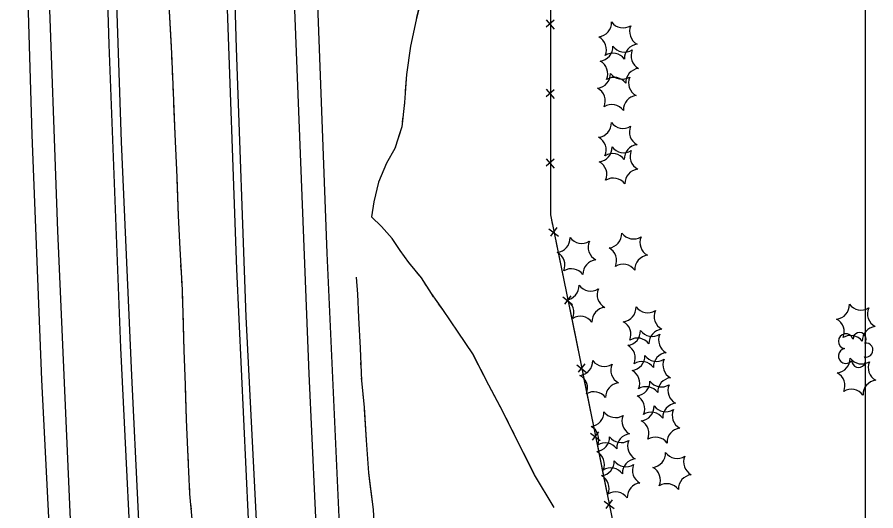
# Model space of a CAD drawing. Extents: x 353423 to 364002, y 127000 to 201942.
# Drawn here: x 360162.9 to 360504.2, y 153733.9 to 153930.1 of the extents above; entities that cross this region are included whole.
import ezdxf

# ---------------------------------------------------------------- set-up
doc = ezdxf.new("R2010")
doc.units = 0
for name, color, linetype in [('E_DTM_SlopeBottom', 7, 'Continuous'), ('E_DTM_SlopeTop', 7, 'Continuous'), ('E_FEN_Generic', 7, 'Continuous'), ('E_LAND_TreeLine', 7, 'Continuous'), ('E_STRUCT_WingWall', 7, 'Continuous')]:
    doc.layers.add(name, color=color, linetype=linetype)

msp = doc.modelspace()

# ---------------------------------------------------------------- linework, layer by layer
at = {"layer": 'E_DTM_SlopeBottom'}
for p, q in [((360373.11, 153929.04), (360376.32, 153925.36)), ((360376.32, 153928.87), (360373.17, 153926.1)), ((360373.1, 153901.43), (360376.31, 153897.75)), ((360376.31, 153901.26), (360373.17, 153898.49)), ((360373.09, 153873.82), (360376.3, 153870.14)), ((360376.3, 153873.65), (360373.16, 153870.88)), ((360374.2, 153845.97), (360378.08, 153843.01)), ((360377.38, 153846.45), (360374.86, 153843.11)), ((360379.74, 153818.92), (360383.62, 153815.96)), ((360382.92, 153819.4), (360380.4, 153816.06)), ((360385.28, 153791.88), (360389.15, 153788.9)), ((360388.45, 153792.35), (360385.92, 153789.01)), ((360393.93, 153765.29), (360391.4, 153761.95)), ((360390.75, 153764.82), (360394.63, 153761.84)), ((360399.41, 153738.23), (360396.88, 153734.89)), ((360396.23, 153737.75), (360400.11, 153734.78))]:
    msp.add_line(p, q, dxfattribs=at)
for points in [[(360374.6, 154657.93), (360375.1, 154586.16), (360374.79, 154493.35), (360374.83, 154403.12), (360374.93, 154341.61), (360374.96, 154263.79), (360375.01, 154197.55), (360375.65, 154135.2), (360375.34, 154004.67), (360374.83, 153930.82), (360374.81, 153851.59), (360386.51, 153794.45), (360399.54, 153730.09), (360414.82, 153653.21), (360428.3, 153583.92), (360445.46, 153496.79), (360427.32, 153480.38), (360405.97, 153462.84), (360381.54, 153441.55), (360369.16, 153429.21)], [(360374.83, 153923.67), (360374.83, 153912.45)], [(360374.83, 153912.45), (360374.82, 153902.58)], [(360374.82, 153896.06), (360374.82, 153884.84)], [(360374.82, 153884.84), (360374.82, 153874.97)], [(360374.81, 153868.45), (360374.81, 153857.23)], [(360374.81, 153857.23), (360374.81, 153851.59), (360375.66, 153847.45)], [(360376.97, 153841.05), (360379.22, 153830.06)], [(360379.22, 153830.06), (360381.2, 153820.4)], [(360382.51, 153814.01), (360384.76, 153803.01)], [(360384.76, 153803.01), (360386.51, 153794.45), (360386.74, 153793.35)], [(360388.03, 153786.95), (360390.26, 153775.96)], [(360390.26, 153775.96), (360392.21, 153766.29)], [(360393.51, 153759.89), (360395.73, 153748.89)], [(360395.73, 153748.89), (360397.69, 153739.22)]]:
    msp.add_lwpolyline(points, dxfattribs=at)
at = {"layer": 'E_DTM_SlopeTop'}
for points in [[(360301.42, 153427.98), (360291.73, 153556.64), (360283.77, 153685.51), (360278.99, 153788.34), (360272.42, 153953.47), (360269.24, 154075.21), (360267.81, 154171.02), (360266.85, 154331.12), (360266.81, 154488.03), (360266.65, 154624.5), (360266.56, 154659.69)], [(360276.15, 154660.12), (360275.73, 154530.04), (360275.51, 154399.24), (360276.43, 154256.57), (360277.42, 154130.87), (360280.78, 153974.08), (360285.93, 153836.28), (360291.94, 153705.13), (360301.15, 153545.38), (360305.9, 153478.03), (360311.97, 153447.88), (360313.55, 153428.2)], [(360227.07, 153426.63), (360220.9, 153507.1), (360215.19, 153592.14), (360209.87, 153682.7), (360204.08, 153798.71), (360199.43, 153919.19), (360196.66, 154010.49), (360194.91, 154085.52), (360193.83, 154169.3), (360192.65, 154276.77), (360192.62, 154368.01), (360192.51, 154473.89), (360192.72, 154570.68), (360192.52, 154657.33)], [(360196.25, 154657.31), (360196.52, 154555.35), (360196, 154472.48), (360196.18, 154382.15), (360196.23, 154293.04), (360196.72, 154194.24), (360198.52, 154087.99), (360200.51, 153990.57), (360204.29, 153880.52), (360208.33, 153787.74), (360213.37, 153683.33), (360218.05, 153603.41), (360224.07, 153510.37), (360225.16, 153505.26), (360234.71, 153460.36), (360238.13, 153445.32), (360239.65, 153426.86)], [(360263.96, 153427.3), (360262.62, 153446.48), (360266.57, 153474.02), (360266.22, 153501.28), (360266.69, 153530.07), (360261.35, 153619.93), (360254.8, 153730.55), (360250.15, 153829.95), (360246.08, 153944.57), (360243.48, 154031.92), (360242.5, 154086.95), (360240.85, 154172.65), (360240.02, 154247.55), (360240.08, 154330.23), (360239.74, 154436.94), (360239.46, 154598.75), (360239.64, 154654.9)], [(360243.15, 154655.27), (360242.92, 154512.59), (360242.87, 154405.33), (360243.12, 154261.55), (360244.17, 154152.88), (360246.71, 154025.75), (360249.92, 153917.81), (360253.73, 153811.01), (360260.08, 153688.43), (360266.44, 153576.58), (360273.66, 153472.26), (360277.07, 153427.54)], [(360189.07, 153425.95), (360187.51, 153449.91), (360185.48, 153457.52), (360182.74, 153464.86), (360184.79, 153466.81), (360187.13, 153469.74), (360188.36, 153472.24), (360188.78, 153493.67), (360189, 153501.29), (360186.08, 153546.72), (360181.04, 153625.49), (360177.25, 153697.32), (360172.68, 153785.96), (360168.92, 153883.34), (360165.11, 154007.56), (360162.71, 154108.17), (360161.7, 154205.83), (360161.2, 154253.31), (360160.94, 154327.36), (360160.62, 154422.61), (360160.96, 154516.71), (360160.72, 154603.17), (360160.88, 154649.51)], [(360169.22, 154651.05), (360169.17, 154552.14), (360169.06, 154480.76), (360169.38, 154405.42), (360169.6, 154319.03), (360169.7, 154233.02), (360170.72, 154144.85), (360172.47, 154050.12), (360175.16, 153951.52), (360179, 153845.17), (360184.11, 153727.35), (360189.55, 153627.79), (360194.01, 153557.24), (360200.22, 153467.47), (360203.37, 153426.21)]]:
    msp.add_lwpolyline(points, dxfattribs=at)
at = {"layer": 'E_FEN_Generic'}
for centre, radius, start, end in [((360393.41, 153927.97), 5.72, 276.2674, 2.0323), ((360403.75, 153931.56), 5.72, 216.2674, 302.0323), ((360412.02, 153924.4), 5.72, 156.2674, 242.0323), ((360391.35, 153917.22), 5.72, 336.2674, 62.0323), ((360409.97, 153913.65), 5.72, 96.2674, 182.0323), ((360393.96, 153918.34), 5.72, 276.2674, 2.0323), ((360399.63, 153910.06), 5.72, 36.2674, 122.0323), ((360404.3, 153921.93), 5.72, 216.2674, 302.0323), ((360412.58, 153914.77), 5.72, 156.2674, 242.0323), ((360391.91, 153907.59), 5.72, 336.2674, 62.0323), ((360410.52, 153904.03), 5.72, 96.2674, 182.0323), ((360392.99, 153907.56), 5.72, 276.2674, 2.0323), ((360400.18, 153900.44), 5.72, 36.2674, 122.0323), ((360403.33, 153911.15), 5.72, 216.2674, 302.0323), ((360411.6, 153903.99), 5.72, 156.2674, 242.0323), ((360390.93, 153896.81), 5.72, 336.2674, 62.0323), ((360409.55, 153893.24), 5.72, 96.2674, 182.0323), ((360399.21, 153889.65), 5.72, 36.2674, 122.0323), ((360393.35, 153888.03), 5.72, 276.2674, 2.0323), ((360403.69, 153891.62), 5.72, 216.2674, 302.0323), ((360411.96, 153884.46), 5.72, 156.2674, 242.0323), ((360391.29, 153877.29), 5.72, 336.2674, 62.0323), ((360393.61, 153878.32), 5.72, 276.2674, 2.0323), ((360403.95, 153881.91), 5.72, 216.2674, 302.0323), ((360409.9, 153873.72), 5.72, 96.2674, 182.0323), ((360399.57, 153870.13), 5.72, 36.2674, 122.0323), ((360412.22, 153874.75), 5.72, 156.2674, 242.0323), ((360391.55, 153867.58), 5.72, 336.2674, 62.0323), ((360410.16, 153864.01), 5.72, 96.2674, 182.0323), ((360399.83, 153860.42), 5.72, 36.2674, 122.0323), ((360397.5, 153844.08), 5.72, 276.2674, 2.0323), ((360407.84, 153847.67), 5.72, 216.2674, 302.0323), ((360376.92, 153842.29), 5.72, 276.2674, 2.0323), ((360387.26, 153845.88), 5.72, 216.2674, 302.0323), ((360395.54, 153838.72), 5.72, 156.2674, 242.0323), ((360416.11, 153840.52), 5.72, 156.2674, 242.0323), ((360395.44, 153833.34), 5.72, 336.2674, 62.0323), ((360374.87, 153831.54), 5.72, 336.2674, 62.0323), ((360393.48, 153827.98), 5.72, 96.2674, 182.0323), ((360414.06, 153829.77), 5.72, 96.2674, 182.0323), ((360383.14, 153824.39), 5.72, 36.2674, 122.0323), ((360403.72, 153826.18), 5.72, 36.2674, 122.0323), ((360380.5, 153823.38), 5.72, 276.2674, 2.0323), ((360390.84, 153826.97), 5.72, 216.2674, 302.0323), ((360399.12, 153819.82), 5.72, 156.2674, 242.0323), ((360378.45, 153812.64), 5.72, 336.2674, 62.0323), ((360397.06, 153809.07), 5.72, 96.2674, 182.0323), ((360403.17, 153814.75), 5.72, 276.2674, 2.0323), ((360413.51, 153818.34), 5.72, 216.2674, 302.0323), ((360421.79, 153811.18), 5.72, 156.2674, 242.0323), ((360487.94, 153815.79), 5.72, 276.2674, 2.0323), ((360498.28, 153819.38), 5.72, 216.2674, 302.0323), ((360506.56, 153812.22), 5.72, 156.2674, 242.0323), ((360386.72, 153805.48), 5.72, 36.2674, 122.0323), ((360485.88, 153805.05), 5.72, 336.2674, 62.0323), ((360401.11, 153804), 5.72, 336.2674, 62.0323), ((360504.5, 153801.48), 5.72, 96.2674, 182.0323), ((360404.92, 153805.37), 5.72, 276.2674, 2.0323), ((360415.26, 153808.96), 5.72, 216.2674, 302.0323), ((360419.73, 153800.43), 5.72, 96.2674, 182.0323), ((360423.53, 153801.81), 5.72, 156.2674, 242.0323), ((360492.24, 153801.28), 2.97, 17.1306, 260.1038), ((360494.16, 153797.89), 5.72, 36.2674, 122.0323), ((360497.7, 153802.15), 2.61, 321.8358, 179.7684), ((360402.86, 153794.63), 5.72, 336.2674, 62.0323), ((360409.39, 153796.84), 5.72, 36.2674, 122.0323), ((360500.24, 153797.8), 2.78, 259.1277, 100.1387), ((360421.48, 153791.06), 5.72, 96.2674, 182.0323), ((360492.24, 153795.43), 2.97, 99.4798, 320.7136), ((360385.94, 153793.4), 5.72, 276.2674, 2.0323), ((360396.28, 153796.99), 5.72, 216.2674, 302.0323), ((360406.66, 153795.41), 5.72, 276.2674, 2.0323), ((360411.14, 153787.47), 5.72, 36.2674, 122.0323), ((360416.99, 153799), 5.72, 216.2674, 302.0323), ((360425.27, 153791.84), 5.72, 156.2674, 242.0323), ((360488.23, 153794.41), 5.72, 276.2674, 2.0323), ((360498.57, 153798), 5.72, 216.2674, 302.0323), ((360497.32, 153793.67), 2.78, 182.4506, 30.2236), ((360506.84, 153790.84), 5.72, 156.2674, 242.0323), ((360404.56, 153789.84), 5.72, 156.2674, 242.0323), ((360404.6, 153784.66), 5.72, 336.2674, 62.0323), ((360383.88, 153782.66), 5.72, 336.2674, 62.0323), ((360423.21, 153781.1), 5.72, 96.2674, 182.0323), ((360486.17, 153783.67), 5.72, 336.2674, 62.0323), ((360504.79, 153780.1), 5.72, 96.2674, 182.0323), ((360402.5, 153779.09), 5.72, 96.2674, 182.0323), ((360408.64, 153785.27), 5.72, 276.2674, 2.0323), ((360412.88, 153777.51), 5.72, 36.2674, 122.0323), ((360418.98, 153788.86), 5.72, 216.2674, 302.0323), ((360427.26, 153781.7), 5.72, 156.2674, 242.0323), ((360392.16, 153775.5), 5.72, 36.2674, 122.0323), ((360406.58, 153774.52), 5.72, 336.2674, 62.0323), ((360494.45, 153776.51), 5.72, 36.2674, 122.0323), ((360410.34, 153775.38), 5.72, 276.2674, 2.0323), ((360420.68, 153778.97), 5.72, 216.2674, 302.0323), ((360425.2, 153770.96), 5.72, 96.2674, 182.0323), ((360390.38, 153773.09), 5.72, 276.2674, 2.0323), ((360400.72, 153776.68), 5.72, 216.2674, 302.0323), ((360414.86, 153767.37), 5.72, 36.2674, 122.0323), ((360428.95, 153771.81), 5.72, 156.2674, 242.0323), ((360408.99, 153769.52), 5.72, 156.2674, 242.0323), ((360408.28, 153764.63), 5.72, 336.2674, 62.0323), ((360388.32, 153762.34), 5.72, 336.2674, 62.0323), ((360426.9, 153761.06), 5.72, 96.2674, 182.0323), ((360392.62, 153763.16), 5.72, 276.2674, 2.0323), ((360402.95, 153766.75), 5.72, 216.2674, 302.0323), ((360406.93, 153758.78), 5.72, 96.2674, 182.0323), ((360411.23, 153759.59), 5.72, 156.2674, 242.0323), ((360416.56, 153757.47), 5.72, 36.2674, 122.0323), ((360396.6, 153755.19), 5.72, 36.2674, 122.0323), ((360390.56, 153752.42), 5.72, 336.2674, 62.0323), ((360414.89, 153756.86), 5.72, 276.2674, 2.0323), ((360425.22, 153760.45), 5.72, 216.2674, 302.0323), ((360433.5, 153753.3), 5.72, 156.2674, 242.0323), ((360394.5, 153753.58), 5.72, 276.2674, 2.0323), ((360404.84, 153757.17), 5.72, 216.2674, 302.0323), ((360409.17, 153748.85), 5.72, 96.2674, 182.0323), ((360413.12, 153750.01), 5.72, 156.2674, 242.0323), ((360398.83, 153745.26), 5.72, 36.2674, 122.0323), ((360412.83, 153746.12), 5.72, 336.2674, 62.0323), ((360431.44, 153742.55), 5.72, 96.2674, 182.0323), ((360392.44, 153742.83), 5.72, 336.2674, 62.0323), ((360411.06, 153739.26), 5.72, 96.2674, 182.0323), ((360400.72, 153735.67), 5.72, 36.2674, 122.0323), ((360421.11, 153738.96), 5.72, 36.2674, 122.0323)]:
    msp.add_arc(centre, radius, start, end, dxfattribs=at)
at = {"layer": 'E_LAND_TreeLine'}
msp.add_line((360500, 152500), (360500, 155000), dxfattribs=at)
at = {"layer": 'E_STRUCT_WingWall'}
for points in [[(360327.7, 153959.04), (360327.44, 153957.71), (360324.66, 153941.92), (360321.68, 153929.99)], [(360224.2, 153918.37), (360223.46, 153932.51), (360222.65, 153948.31)], [(360324.66, 153941.92), (360321.43, 153928.98), (360319.28, 153918.5), (360317.59, 153907.35), (360316.86, 153896.22), (360315.73, 153886.52), (360313.01, 153877.91), (360309.71, 153872.1), (360306.56, 153864.47), (360304.61, 153856.66), (360303.76, 153850.77)], [(360233.04, 153724.9), (360231.58, 153740.68), (360230.69, 153758.2), (360230.17, 153770.25), (360229.76, 153783.91), (360229.33, 153797.68), (360228.56, 153821.68), (360227.68, 153838.08), (360226.98, 153851.08), (360226.47, 153866.51), (360225.76, 153883.59), (360225.01, 153900.2), (360224.34, 153915.67), (360223.46, 153932.51)], [(360321.68, 153929.99), (360321.43, 153928.98), (360319.28, 153918.5), (360317.59, 153907.35), (360317.15, 153900.68)], [(360224.49, 153912.18), (360224.4, 153914.24)], [(360224.76, 153905.98), (360224.67, 153908.05)], [(360225.03, 153899.79), (360225.01, 153900.2), (360224.94, 153901.85)], [(360226.49, 153865.71), (360226.47, 153866.51), (360225.76, 153883.59), (360225.22, 153895.66)], [(360316.88, 153896.6), (360316.86, 153896.22), (360316.66, 153894.56)], [(360316.19, 153890.49), (360315.95, 153888.46)], [(360315.08, 153884.48), (360314.46, 153882.52)], [(360313.23, 153878.62), (360313.01, 153877.91), (360309.71, 153872.1), (360306.56, 153864.47), (360304.61, 153856.66), (360303.76, 153850.77)], [(360227.8, 153835.8), (360227.68, 153838.08), (360226.98, 153851.08), (360226.49, 153865.71)], [(360376.39, 153735.18), (360368.46, 153748.25), (360362.74, 153759.79), (360356.23, 153772.82), (360350.31, 153783.89), (360343.98, 153796.35), (360338.22, 153804.9), (360332.05, 153813.88), (360327.57, 153820.21), (360323.58, 153826.49), (360318.61, 153832.56), (360315.16, 153837.37), (360312.01, 153842.15), (360307.74, 153846.91), (360303.76, 153850.77)], [(360319.44, 153831.54), (360318.61, 153832.56), (360315.16, 153837.37), (360312.01, 153842.15), (360307.74, 153846.91), (360303.76, 153850.77)], [(360228.13, 153829.6), (360228.02, 153831.67)], [(360315.9, 153580.23), (360312.9, 153606.86), (360311.4, 153621.49), (360310.97, 153630.69), (360310.25, 153645.63), (360308.88, 153658.34), (360308.05, 153672.73), (360307.44, 153684.48), (360306.15, 153699.7), (360305.62, 153712.26), (360305.07, 153724.02), (360304.49, 153734.42), (360302.65, 153749), (360301.73, 153761.93), (360300.9, 153775.09), (360299.86, 153785.55), (360299.3, 153798.51), (360298.76, 153810.79), (360298.3, 153819.99), (360297.76, 153826.76)], [(360299.37, 153796.92), (360299.3, 153798.51), (360298.76, 153810.79), (360298.3, 153819.99), (360297.76, 153826.76)], [(360322.71, 153827.56), (360321.62, 153828.89)], [(360228.47, 153823.41), (360228.35, 153825.47)], [(360325.61, 153823.3), (360324.69, 153824.75)], [(360328.43, 153818.99), (360327.57, 153820.21), (360327.45, 153820.4)], [(360228.7, 153817.21), (360228.63, 153819.27)], [(360229.78, 153783.11), (360229.76, 153783.91), (360229.33, 153797.68), (360228.83, 153813.08)], [(360344.32, 153795.69), (360343.98, 153796.35), (360338.22, 153804.9), (360332.05, 153813.88), (360330.41, 153816.19)], [(360299.64, 153790.74), (360299.55, 153792.8)], [(360355.81, 153773.6), (360350.31, 153783.89), (360344.32, 153795.69)], [(360299.96, 153784.57), (360299.86, 153785.55), (360299.82, 153786.63)], [(360230.95, 153753.16), (360230.69, 153758.2), (360230.17, 153770.25), (360229.78, 153783.11)], [(360300.57, 153778.42), (360300.37, 153780.47)], [(360303.21, 153744.52), (360302.65, 153749), (360301.73, 153761.93), (360300.95, 153774.32)], [(360358.12, 153769.03), (360357.36, 153770.56)], [(360360.41, 153764.45), (360359.65, 153765.97)], [(360362.7, 153759.86), (360361.94, 153761.39)], [(360376.39, 153735.18), (360368.46, 153748.25), (360364.22, 153756.79)], [(360231.26, 153746.96), (360231.16, 153749.03)], [(360231.58, 153740.77), (360231.47, 153742.83)], [(360305.51, 153714.74), (360305.07, 153724.02), (360304.49, 153734.42), (360303.21, 153744.52)], [(360232.14, 153734.59), (360231.95, 153736.65)]]:
    msp.add_lwpolyline(points, dxfattribs=at)

doc.saveas('drawing.dxf')
